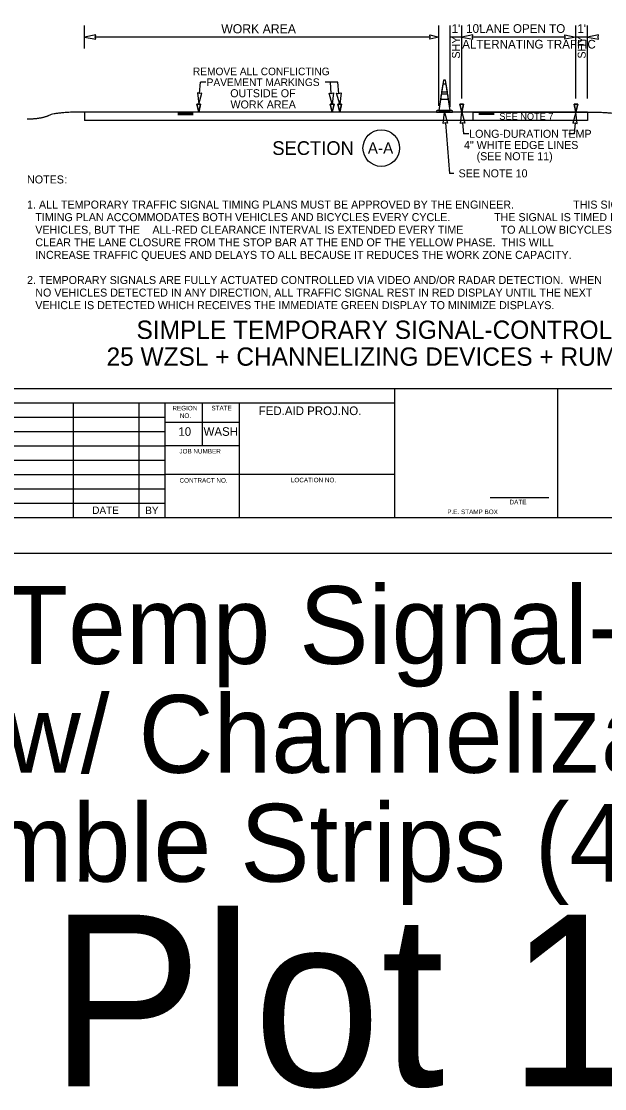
# Model space of a CAD drawing. Extents: x 99977 to 100176, y 99905 to 100011.
# Drawn here: x 100044.19 to 100049.29, y 99965.01 to 99974.34 of the extents above; entities that cross this region are included whole.
import ezdxf

# ---------------------------------------------------------------- set-up
doc = ezdxf.new("R2010")
doc.units = 0
for name, color, linetype in [('SH_DE_DetailHeading1Text', 7, 'Continuous'), ('SH_GI_GeneralNotesBodyText', 7, 'Continuous'), ('SH_GI_PlotLimits', 7, 'Continuous'), ('SH_GI_SheetBorder', 7, 'Continuous'), ('SH_GI_SheetLocationText', 7, 'Continuous'), ('SH_GI_SheetTextInCells', 7, 'Continuous'), ('TR_WZ_TrafficConeElev', 7, 'Continuous'), ('TR_WZ_WorkZoneDetails', 7, 'Continuous'), ('TR_WZ_WorkZoneTextCurrent', 7, 'Continuous')]:
    doc.layers.add(name, color=color, linetype=linetype)

msp = doc.modelspace()

# ---------------------------------------------------------------- linework, layer by layer
at = {"layer": 'SH_GI_PlotLimits'}
msp.add_lwpolyline([(100039.0625, 99969.6875), (100056.0625, 99969.6875), (100056.0625, 99980.6875), (100039.0625, 99980.6875)], close=True, dxfattribs=at)
at = {"layer": 'SH_GI_SheetBorder'}
for p, q in [((100040, 99971.1259), (100055.75, 99971.1259)), ((100047.4566, 99970), (100047.4566, 99971.1259)), ((100048.8828, 99970), (100048.8828, 99971.1259)), ((100040, 99971.0008), (100047.4566, 99971.0008)), ((100044.641, 99971.0008), (100044.641, 99970)), ((100045.2164, 99971.0008), (100045.2164, 99970)), ((100045.4451, 99971.0008), (100045.4451, 99970)), ((100045.7719, 99970.6255), (100045.7719, 99971.0008)), ((100046.0956, 99970), (100046.0956, 99971.0008)), ((100042.1821, 99970.8757), (100045.4466, 99970.8757)), ((100046.0958, 99970.831), (100045.4466, 99970.831)), ((100042.1821, 99970.7506), (100045.4466, 99970.7506)), ((100040, 99970.6255), (100045.4466, 99970.6255)), ((100046.0958, 99970.6255), (100045.4466, 99970.6255)), ((100040, 99970.5004), (100045.4466, 99970.5004)), ((100040, 99970.3753), (100045.4466, 99970.3753)), ((100047.4566, 99970.3753), (100045.4466, 99970.3753)), ((100040, 99970.2502), (100045.4466, 99970.2502)), ((100048.2903, 99970.1733), (100048.802, 99970.1733)), ((100040, 99970.1251), (100045.4466, 99970.1251)), ((100040, 99970), (100055.75, 99970))]:
    msp.add_line(p, q, dxfattribs=at)
at = {"layer": 'TR_WZ_TrafficConeElev'}
for p, q in [((100047.8754, 99973.7863), (100047.8655, 99973.7213)), ((100047.8655, 99973.7213), (100047.9156, 99973.7213)), ((100047.9057, 99973.7863), (100047.8754, 99973.7863)), ((100047.9156, 99973.7213), (100047.9057, 99973.7863)), ((100047.8624, 99973.7013), (100047.8555, 99973.6563)), ((100047.8555, 99973.6563), (100047.9256, 99973.6563)), ((100047.9187, 99973.7013), (100047.8624, 99973.7013)), ((100047.9256, 99973.6563), (100047.9187, 99973.7013)), ((100047.8262, 99973.5588), (100047.8212, 99973.5538)), ((100047.8212, 99973.5538), (100047.8212, 99973.5438)), ((100047.8212, 99973.5438), (100047.9599, 99973.5438)), ((100047.8405, 99973.5588), (100047.8262, 99973.5588)), ((100047.9599, 99973.5538), (100047.9549, 99973.5588)), ((100047.9599, 99973.5438), (100047.9599, 99973.5538))]:
    msp.add_line(p, q, dxfattribs=at)
msp.add_lwpolyline([(100047.8405, 99973.5588), (100047.9405, 99973.5588), (100047.8999, 99973.8238), (100047.8812, 99973.8238)], close=True, dxfattribs=at)
msp.add_lwpolyline([(100047.8405, 99973.5588), (100047.9405, 99973.5588), (100047.8999, 99973.8238), (100047.8812, 99973.8238)], close=True, dxfattribs=at)
msp.add_lwpolyline([(100047.9549, 99973.5588), (100047.9405, 99973.5588), (100047.8405, 99973.5588)], dxfattribs=at)
at = {"layer": 'TR_WZ_WorkZoneDetails'}
for p, q in [((100044.7405, 99974.0999), (100044.7405, 99974.2999)), ((100047.8405, 99973.5988), (100047.8405, 99974.2999)), ((100047.9405, 99973.5888), (100047.9405, 99974.2999)), ((100048.0405, 99973.6636), (100048.0405, 99974.2999)), ((100049.0405, 99973.6636), (100049.0405, 99974.2999)), ((100049.1405, 99973.6636), (100049.1405, 99974.2999)), ((100047.7656, 99974.1999), (100044.8342, 99974.1999)), ((100048.0405, 99974.1999), (100047.9405, 99974.1999)), ((100048.9468, 99974.1999), (100048.1343, 99974.1999)), ((100049.1405, 99974.1999), (100049.0405, 99974.1999)), ((100045.7479, 99973.7071), (100045.7557, 99973.8046)), ((100045.8018, 99973.8046), (100045.7557, 99973.8046)), ((100046.9586, 99973.8046), (100046.8458, 99973.8046)), ((100046.8997, 99973.7071), (100046.8919, 99973.8046)), ((100046.9664, 99973.7071), (100046.9586, 99973.8046)), ((100044.7405, 99973.5438), (100044.7405, 99973.4688)), ((100049.1405, 99973.5438), (100044.7405, 99973.5438)), ((100045.5575, 99973.5386), (100045.6905, 99973.5386)), ((100045.5575, 99973.533), (100045.6905, 99973.533)), ((100045.5575, 99973.5273), (100045.6905, 99973.5273)), ((100045.5575, 99973.5221), (100045.6905, 99973.5221)), ((100048.3235, 99973.5382), (100048.1905, 99973.5382)), ((100048.3235, 99973.5326), (100048.1905, 99973.5326)), ((100048.3235, 99973.5269), (100048.1905, 99973.5269)), ((100048.3235, 99973.5217), (100048.1905, 99973.5217)), ((100049.1405, 99973.5438), (100049.1405, 99973.4688)), ((100049.1405, 99973.4688), (100044.7405, 99973.4688)), ((100047.898, 99973.4504), (100047.9333, 99973.0068)), ((100048.048, 99973.4504), (100048.0557, 99973.3528)), ((100049.0331, 99973.4504), (100049.0253, 99973.3528)), ((100048.1019, 99973.3528), (100048.0557, 99973.3528)), ((100049.0253, 99973.3528), (100048.9792, 99973.3528)), ((100047.9733, 99973.0068), (100047.9333, 99973.0068))]:
    msp.add_line(p, q, dxfattribs=at)
for points in [[(100044.7405, 99974.1999), (100044.8388, 99974.1806), (100044.8342, 99974.1999), (100044.8388, 99974.2192)], [(100047.8405, 99974.1999), (100047.7619, 99974.1806), (100047.7656, 99974.1999), (100047.7619, 99974.2192)], [(100048.0405, 99974.1999), (100048.1388, 99974.1806), (100048.1343, 99974.1999), (100048.1388, 99974.2192)], [(100049.0405, 99974.1999), (100048.9423, 99974.1806), (100048.9468, 99974.1999), (100048.9423, 99974.2192)], [(100049.1405, 99974.1999), (100049.2388, 99974.1806), (100049.2343, 99974.1999), (100049.2388, 99974.2192)], [(100045.7405, 99973.6136), (100045.7674, 99973.7101), (100045.7479, 99973.7071), (100045.729, 99973.7131)], [(100046.9071, 99973.6136), (100046.8802, 99973.7101), (100046.8998, 99973.7071), (100046.9186, 99973.7131)], [(100046.9738, 99973.6136), (100046.9469, 99973.7101), (100046.9665, 99973.7071), (100046.9853, 99973.7131)], [(100045.7405, 99973.5438), (100045.7238, 99973.6136), (100045.7572, 99973.6136)], [(100046.9072, 99973.5438), (100046.8905, 99973.6136), (100046.9238, 99973.6136)], [(100046.9739, 99973.5438), (100046.9572, 99973.6136), (100046.9905, 99973.6136)], [(100047.8905, 99973.5438), (100047.9175, 99973.4474), (100047.8979, 99973.4504), (100047.8791, 99973.4443)], [(100048.0405, 99973.5438), (100048.0238, 99973.6136), (100048.0572, 99973.6136)], [(100048.0405, 99973.5438), (100048.0675, 99973.4474), (100048.0479, 99973.4504), (100048.0291, 99973.4443)], [(100048.1405, 99973.5438), (100049.1405, 99973.5438), (100049.1405, 99973.4688), (100048.1405, 99973.4688)], [(100048.1405, 99973.5438), (100049.1405, 99973.5438), (100049.1405, 99973.4688), (100048.1405, 99973.4688)], [(100049.0405, 99973.5438), (100049.0136, 99973.4474), (100049.0331, 99973.4504), (100049.052, 99973.4443)], [(100049.0405, 99973.5438), (100049.0238, 99973.6136), (100049.0572, 99973.6136)]]:
    msp.add_lwpolyline(points, close=True, dxfattribs=at)
for points in [[(100045.7572, 99973.6136), (100045.7238, 99973.6136), (100045.7405, 99973.5438), (100045.7572, 99973.6136)], [(100046.9238, 99973.6136), (100046.8905, 99973.6136), (100046.9072, 99973.5438), (100046.9238, 99973.6136)], [(100046.9905, 99973.6136), (100046.9572, 99973.6136), (100046.9739, 99973.5438), (100046.9905, 99973.6136)], [(100048.0572, 99973.6136), (100048.0238, 99973.6136), (100048.0405, 99973.5438), (100048.0572, 99973.6136)], [(100049.0572, 99973.6136), (100049.0238, 99973.6136), (100049.0405, 99973.5438), (100049.0572, 99973.6136)]]:
    msp.add_lwpolyline(points, dxfattribs=at)
msp.add_circle((100047.3371, 99973.2289), 0.16, dxfattribs=at)
for points in [[(100044.7405, 99973.5438), (100044.4893, 99973.5438), (100044.3639, 99973.4817), (100044.2384, 99973.4817)], [(100049.1405, 99973.5438), (100049.3917, 99973.544), (100049.5172, 99973.4819), (100049.6427, 99973.482)]]:
    msp.add_open_spline(points, degree=2, dxfattribs=at)

# ---------------------------------------------------------------- texts
at = {"layer": 'SH_DE_DetailHeading1Text'}
for s, p in [('SIMPLE TEMPORARY SIGNAL-CONTROLLED ALTERNATING 1-LANE, 2-WAY TRAFFIC', (100045.196, 99971.5606)), ('25 WZSL + CHANNELIZING DEVICES + RUMBLE STRIPS (45 MPH HIGHWAYS, 8+ DAYS)', (100044.9338, 99971.3259))]:
    msp.add_text(s, height=0.16, rotation=360, dxfattribs=at).set_placement(p)
at = {"layer": 'SH_GI_GeneralNotesBodyText'}
for s, p in [('NOTES', (100044.2384, 99972.9196)), (':', (100044.5659, 99972.9196)), ('1. ALL TEMPORARY TRAFFIC SIGNAL TIMING PLANS MUST BE APPROVED BY THE ENGINEER.', (100044.2384, 99972.6998)), (' THIS SIGNAL ', (100048.9894, 99972.6998)), ('TIMING PLAN ACCOMMODATES BOTH VEHICLES AND BICYCLES EVERY CYCLE.', (100044.3106, 99972.5899)), ('  THE SIGNAL IS TIMED FOR ', (100048.272, 99972.5899)), ('VEHICLES, BUT THE ', (100044.3106, 99972.48)), ('ALL-RED CLEARANCE INTERVAL IS EXTENDED EVERY TIME', (100045.3354, 99972.48)), (' TO ALLOW BICYCLES TO ', (100048.3553, 99972.48)), ('CLEAR THE LANE CLOSURE FROM THE STOP BAR AT THE END OF THE YELLOW PHASE.  THIS WILL ', (100044.3106, 99972.3701)), ('INCREASE TRAFFIC QUEUES AND DELAYS TO ALL BECAUSE IT REDUCES THE WORK ZONE CAPACITY.', (100044.3106, 99972.2602)), ('2. TEMPORARY SIGNALS ARE FULLY ACTUATED CONTROLLED VIA VIDEO AND/OR RADAR DETECTION.  WHEN ', (100044.2384, 99972.0404)), ('NO VEHICLES DETECTED IN ANY DIRECTION, ALL TRAFFIC SIGNAL REST IN RED DISPLAY UNTIL THE NEXT ', (100044.3106, 99971.9305)), ('VEHICLE IS DETECTED WHICH RECEIVES THE IMMEDIATE GREEN DISPLAY TO MINIMIZE DISPLAYS.', (100044.3106, 99971.8206))]:
    msp.add_text(s, height=0.07, rotation=360, dxfattribs=at).set_placement(p)
at = {"layer": 'SH_GI_SheetLocationText'}
for s, height, p in [(' Temp Signal-Controlled', 0.68, (100043.7893, 99968.7191)), ('Alt Traffic w/ Channelization Devices', 0.68, (100039.9592, 99967.7671)), ('& Rumble Strips (45 mph)', 0.68, (100041.8582, 99966.8151)), ('Plot 13', 1.5, (100044.4341, 99965.0267))]:
    msp.add_text(s, height=height, dxfattribs=at).set_placement(p)
at = {"layer": 'SH_GI_SheetTextInCells'}
for s, height, p in [('REGION', 0.04003, (100045.5099, 99970.9352)), ('NO.', 0.04003, (100045.5752, 99970.869)), ('STATE', 0.04003, (100045.8511, 99970.9357)), ('FED.AID PROJ.NO.', 0.07506, (100046.2652, 99970.8945)), ('10', 0.07506, (100045.5621, 99970.7131)), ('WASH', 0.07506, (100045.7826, 99970.7131)), ('JOB NUMBER', 0.04003, (100045.5712, 99970.5587)), ('CONTRACT NO.', 0.040032, (100045.5725, 99970.3037)), ('LOCATION NO.', 0.040032, (100046.5465, 99970.3067)), ('DATE', 0.06505, (100044.8091, 99970.03)), ('BY', 0.06505, (100045.2725, 99970.0285)), ('P.E. STAMP BOX', 0.040032, (100047.915, 99970.0286)), ('DATE', 0.04003, (100048.4597, 99970.1141))]:
    msp.add_text(s, height=height, dxfattribs=at).set_placement(p)
at = {"layer": 'TR_WZ_WorkZoneDetails'}
for s, height, p in [('WORK AREA', 0.08, (100045.937, 99974.2319)), ("1'", 0.076, (100047.9525, 99974.2359)), ("10'", 0.076, (100048.0794, 99974.2359)), (' LANE OPEN TO', 0.076, (100048.1674, 99974.2359)), ("1'", 0.076, (100049.0522, 99974.2359)), ('ALTERNATING TRAFFIC', 0.076, (100048.0449, 99974.0991))]:
    msp.add_text(s, height=height, dxfattribs=at).set_placement(p)
for s, height, rotation, p in [('SHY', 0.07, 90, (100048.0255, 99974.0112)), ('SHY', 0.07, 90, (100049.1255, 99974.0112)), ('SECTION', 0.12, 360, (100046.384, 99973.1689)), ('A-A', 0.1, 360, (100047.2192, 99973.1789))]:
    msp.add_text(s, height=height, rotation=rotation, dxfattribs=at).set_placement(p)
at = {"layer": 'TR_WZ_WorkZoneTextCurrent'}
for s, height, p in [('REMOVE ALL CONFLICTING', 0.0665, (100045.6895, 99973.8659)), ('PAVEMENT MARKINGS', 0.0665, (100045.8095, 99973.7714)), ('OUTSIDE OF', 0.07, (100046.016, 99973.6734)), ('WORK AREA', 0.07, (100046.018, 99973.5754)), ('SEE NOTE 7', 0.06, (100048.3705, 99973.4763)), ('LONG-DURATION TEMP', 0.07, (100048.1059, 99973.3188)), ('4" WHITE EDGE LINES', 0.07, (100048.0607, 99973.2208)), ('(SEE NOTE 11)', 0.07, (100048.171, 99973.1228)), ('SEE NOTE 10', 0.07, (100048.0133, 99972.9728))]:
    msp.add_text(s, height=height, dxfattribs=at).set_placement(p)

doc.saveas('drawing.dxf')
